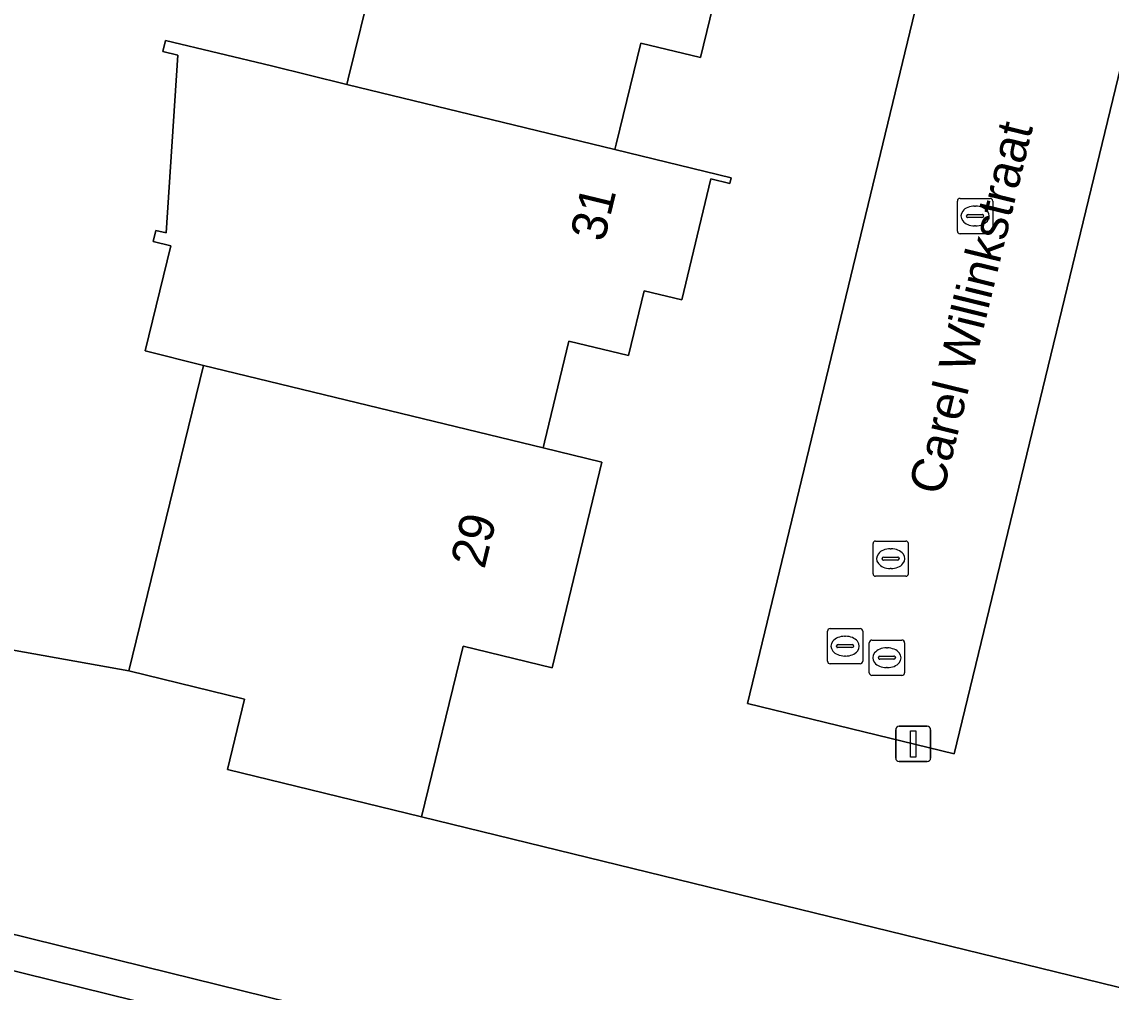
# Model space of a CAD drawing. Extents: x 163266 to 164362, y 381528 to 382286.
# Drawn here: x 163907.07 to 163937.95, y 382164.49 to 382191.99 of the extents above; entities that cross this region are included whole.
import ezdxf

# ---------------------------------------------------------------- set-up
doc = ezdxf.new("R2010")
doc.units = 0
for name, color, linetype in [('IMGEO_Erf', 7, 'Continuous'), ('IMGEO_Groenvoorziening', 7, 'Continuous'), ('IMGEO_Kolk', 7, 'Continuous'), ('IMGEO_Lichtmast', 7, 'Continuous'), ('IMGEO_Oever', 7, 'Continuous'), ('IMGEO_Openbare_ruimte_label', 7, 'Continuous'), ('IMGEO_Pand', 7, 'Continuous'), ('IMGEO_Pand_nummerreeks', 7, 'Continuous'), ('IMGEO_Rijbaan_lokaal_open', 7, 'Continuous'), ('IMGEO_Rioolput', 7, 'Continuous'), ('IMGEO_Waterloop', 7, 'Continuous')]:
    doc.layers.add(name, color=color, linetype=linetype)

msp = doc.modelspace()

# ---------------------------------------------------------------- linework, layer by layer
at = {"layer": 'IMGEO_Erf'}
for points in [[(163940.356, 382199.528), (163933.495, 382171.246), (163927.639, 382172.665), (163934.405, 382200.646)], [(163891.608, 382176.904), (163910.102, 382173.594), (163912.212, 382182.245), (163910.566, 382182.659), (163911.293, 382185.639), (163910.788, 382185.762), (163910.863, 382186.073), (163911.155, 382186.003), (163911.485, 382191.043), (163911.067, 382191.144), (163911.142, 382191.455), (163914.146, 382190.733), (163916.283, 382190.212), (163916.321, 382190.367), (163917.025, 382193.254)], [(163926.745, 382192.808), (163926.3, 382190.974), (163924.612, 382191.383), (163923.916, 382188.517), (163923.878, 382188.362), (163927.173, 382187.56), (163927.136, 382187.401), (163926.601, 382187.533), (163925.771, 382184.105), (163924.709, 382184.362), (163924.264, 382182.528), (163922.576, 382182.937), (163921.88, 382180.071), (163921.842, 382179.916), (163923.511, 382179.51), (163922.099, 382173.68), (163919.572, 382174.296), (163918.392, 382169.455), (163940.227, 382164.12)]]:
    msp.add_lwpolyline(points, dxfattribs=at)
at = {"layer": 'IMGEO_Groenvoorziening'}
msp.add_lwpolyline([(163984.939, 382148.237), (163987.189, 382157.409), (163981.786, 382158.745), (163981.87, 382159.091), (163979.376, 382159.691), (163978.207, 382154.83), (163980.056, 382154.007), (163981.009, 382153.693), (163980.472, 382152.456), (163979.265, 382149.679), (163976.291, 382148.293), (163946.766, 382155.398), (163926.96, 382160.131), (163910.282, 382164.245), (163879.481, 382171.844), (163877.887, 382175.562)], dxfattribs=at)
at = {"layer": 'IMGEO_Kolk'}
for p, q in [((163933.586, 382186.055), (163933.586, 382186.907)), ((163933.661, 382186.981), (163934.513, 382186.981)), ((163934.074, 382186.761), (163934.099, 382186.761)), ((163934.587, 382186.907), (163934.587, 382186.055)), ((163933.845, 382186.475), (163933.845, 382186.487)), ((163934.283, 382186.438), (163933.885, 382186.438)), ((163933.888, 382186.524), (163934.286, 382186.524)), ((163934.329, 382186.487), (163934.329, 382186.475)), ((163934.097, 382186.201), (163934.072, 382186.201)), ((163934.513, 382185.981), (163933.661, 382185.981)), ((163931.194, 382176.346), (163931.194, 382177.198)), ((163931.269, 382177.272), (163932.121, 382177.272)), ((163932.195, 382177.198), (163932.195, 382176.346)), ((163931.682, 382177.052), (163931.707, 382177.052)), ((163931.453, 382176.766), (163931.453, 382176.778)), ((163931.891, 382176.729), (163931.493, 382176.729)), ((163931.496, 382176.815), (163931.894, 382176.815)), ((163931.937, 382176.778), (163931.937, 382176.766)), ((163932.121, 382176.272), (163931.269, 382176.272)), ((163931.705, 382176.492), (163931.68, 382176.492))]:
    msp.add_line(p, q, dxfattribs=at)
for points in [[(163933.586, 382186.055), (163933.586, 382186.907)], [(163933.661, 382186.981), (163934.513, 382186.981)], [(163934.587, 382186.907), (163934.587, 382186.055)], [(163934.513, 382185.981), (163933.661, 382185.981)], [(163931.194, 382176.346), (163931.194, 382177.198)], [(163931.269, 382177.272), (163932.121, 382177.272)], [(163932.195, 382177.198), (163932.195, 382176.346)], [(163932.121, 382176.272), (163931.269, 382176.272)]]:
    msp.add_lwpolyline(points, dxfattribs=at)
for centre, radius, start, end in [((163933.663, 382186.905), 0.0765, 91.552, 178.448), ((163933.663, 382186.905), 0.0765, 91.552, 178.448), ((163934.511, 382186.905), 0.0765, 1.552, 88.448), ((163934.511, 382186.905), 0.0765, 1.552, 88.448), ((163933.885, 382186.484), 0.0403, 85.8775, 175.7526), ((163933.882, 382186.474), 0.0366, 178.938, 274.7102), ((163934.286, 382186.481), 0.043, 264.8664, 352.4533), ((163934.29, 382186.486), 0.0386, 1.7309, 96.639), ((163933.663, 382186.057), 0.0765, 181.552, 268.448), ((163933.663, 382186.057), 0.0765, 181.552, 268.448), ((163934.511, 382186.057), 0.0765, 271.552, 358.448), ((163934.511, 382186.057), 0.0765, 271.552, 358.448), ((163931.271, 382177.196), 0.0765, 91.552, 178.448), ((163931.271, 382177.196), 0.0765, 91.552, 178.448), ((163932.119, 382177.196), 0.0765, 1.552, 88.448), ((163932.119, 382177.196), 0.0765, 1.552, 88.448), ((163931.493, 382176.775), 0.0403, 85.8775, 175.7526), ((163931.49, 382176.765), 0.0366, 178.938, 274.7102), ((163931.894, 382176.772), 0.043, 264.8664, 352.4533), ((163931.898, 382176.777), 0.0386, 1.7309, 96.639), ((163931.271, 382176.348), 0.0765, 181.552, 268.448), ((163931.271, 382176.348), 0.0765, 181.552, 268.448), ((163932.119, 382176.348), 0.0765, 271.552, 358.448), ((163932.119, 382176.348), 0.0765, 271.552, 358.448)]:
    msp.add_arc(centre, radius, start, end, dxfattribs=at)
for centre, major_axis, ratio, start_param, end_param in [((163934.073, 382186.481), (-0.387, 0.002), 0.722429, 4.712389, 7.853982), ((163934.098, 382186.481), (-0.39, 0.002), 0.717154, 1.570796, 4.712389), ((163931.681, 382176.772), (-0.387, 0.002), 0.722429, 4.712389, 7.853982), ((163931.706, 382176.772), (-0.39, 0.002), 0.717154, 1.570796, 4.712389)]:
    msp.add_ellipse(centre, major_axis=major_axis, ratio=ratio, start_param=start_param, end_param=end_param, dxfattribs=at)
at = {"layer": 'IMGEO_Lichtmast'}
for p, q in [((163931.837, 382171.122), (163931.837, 382171.922)), ((163931.837, 382171.922), (163931.837, 382171.122)), ((163931.937, 382172.022), (163932.727, 382172.022)), ((163932.727, 382172.022), (163931.937, 382172.022)), ((163932.827, 382171.922), (163932.827, 382171.122)), ((163932.827, 382171.122), (163932.827, 382171.922)), ((163932.727, 382171.022), (163931.937, 382171.022)), ((163931.937, 382171.022), (163932.727, 382171.022))]:
    msp.add_line(p, q, dxfattribs=at)
msp.add_lwpolyline([(163932.257, 382171.897), (163932.407, 382171.897), (163932.407, 382171.147), (163932.257, 382171.147), (163932.257, 382171.897)], dxfattribs=at)
for centre, start, end in [((163931.937, 382171.922), 90, 180), ((163931.937, 382171.922), 90, 180), ((163932.727, 382171.922), 0, 90), ((163932.727, 382171.922), 360, 90), ((163931.937, 382171.122), 180, 270), ((163931.937, 382171.122), 180, 270), ((163932.727, 382171.122), 270, 0), ((163932.727, 382171.122), 270, 0)]:
    msp.add_arc(centre, 0.1, start, end, dxfattribs=at)
at = {"layer": 'IMGEO_Oever'}
msp.add_lwpolyline([(163980.472, 382152.456), (163981.009, 382153.693), (163980.056, 382154.007), (163978.499, 382150.426), (163976.185, 382149.347), (163974.762, 382149.689), (163946.999, 382156.37), (163927.196, 382161.102), (163910.521, 382165.216), (163880.031, 382172.739), (163878.88, 382175.434), (163879.055, 382177.552), (163879.147, 382178.665), (163880.424, 382178.707), (163880.678, 382179.716), (163878.224, 382179.635), (163877.887, 382175.562), (163879.481, 382171.844), (163910.282, 382164.245), (163926.96, 382160.131), (163946.766, 382155.398), (163976.291, 382148.293), (163979.265, 382149.679)], close=True, dxfattribs=at)
at = {"layer": 'IMGEO_Pand'}
for points in [[(163928.672, 382195.959), (163929.197, 382195.852), (163929.235, 382196.018), (163925.939, 382196.813), (163918.345, 382198.644), (163916.188, 382199.164), (163916.15, 382199.008), (163916.587, 382198.902), (163916.228, 382193.448), (163917.025, 382193.254), (163916.321, 382190.367), (163916.283, 382190.212), (163923.878, 382188.362), (163923.916, 382188.517), (163924.612, 382191.383), (163926.3, 382190.974), (163926.745, 382192.808), (163927.827, 382192.546)], [(163926.601, 382187.533), (163927.136, 382187.401), (163927.173, 382187.56), (163923.878, 382188.362), (163916.283, 382190.212), (163914.146, 382190.733), (163911.142, 382191.455), (163911.067, 382191.144), (163911.485, 382191.043), (163911.155, 382186.003), (163910.863, 382186.073), (163910.788, 382185.762), (163911.293, 382185.639), (163910.566, 382182.659), (163912.212, 382182.245), (163921.842, 382179.916), (163921.88, 382180.071), (163922.576, 382182.937), (163924.264, 382182.528), (163924.709, 382184.362), (163925.771, 382184.105)], [(163923.511, 382179.51), (163921.842, 382179.916), (163912.212, 382182.245), (163910.102, 382173.594), (163913.38, 382172.794), (163912.893, 382170.796), (163918.392, 382169.455), (163919.572, 382174.296), (163922.099, 382173.68)]]:
    msp.add_lwpolyline(points, close=True, dxfattribs=at)
at = {"layer": 'IMGEO_Rijbaan_lokaal_open'}
msp.add_lwpolyline([(163934.405, 382200.646), (163927.639, 382172.665), (163933.495, 382171.246), (163940.356, 382199.528)], dxfattribs=at)
at = {"layer": 'IMGEO_Rioolput'}
for p, q in [((163929.902, 382173.867), (163929.902, 382174.719)), ((163929.977, 382174.793), (163930.829, 382174.793)), ((163930.903, 382174.719), (163930.903, 382173.867)), ((163930.39, 382174.573), (163930.415, 382174.573)), ((163931.088, 382173.538), (163931.088, 382174.39)), ((163931.163, 382174.464), (163932.015, 382174.464)), ((163932.089, 382174.39), (163932.089, 382173.538)), ((163930.161, 382174.287), (163930.161, 382174.299)), ((163930.599, 382174.25), (163930.201, 382174.25)), ((163930.204, 382174.336), (163930.602, 382174.336)), ((163930.645, 382174.299), (163930.645, 382174.287)), ((163931.576, 382174.244), (163931.601, 382174.244)), ((163930.829, 382173.793), (163929.977, 382173.793)), ((163930.413, 382174.013), (163930.388, 382174.013)), ((163931.347, 382173.958), (163931.347, 382173.97)), ((163931.785, 382173.921), (163931.387, 382173.921)), ((163931.39, 382174.007), (163931.788, 382174.007)), ((163931.831, 382173.97), (163931.831, 382173.958)), ((163932.015, 382173.464), (163931.163, 382173.464)), ((163931.599, 382173.684), (163931.574, 382173.684))]:
    msp.add_line(p, q, dxfattribs=at)
for points in [[(163929.902, 382173.867), (163929.902, 382174.719)], [(163929.977, 382174.793), (163930.829, 382174.793)], [(163930.903, 382174.719), (163930.903, 382173.867)], [(163931.088, 382173.538), (163931.088, 382174.39)], [(163931.163, 382174.464), (163932.015, 382174.464)], [(163932.089, 382174.39), (163932.089, 382173.538)], [(163930.829, 382173.793), (163929.977, 382173.793)], [(163932.015, 382173.464), (163931.163, 382173.464)]]:
    msp.add_lwpolyline(points, dxfattribs=at)
for centre, radius, start, end in [((163929.979, 382174.717), 0.0765, 91.552, 178.448), ((163929.979, 382174.717), 0.0765, 91.552, 178.448), ((163930.827, 382174.717), 0.0765, 1.552, 88.448), ((163930.827, 382174.717), 0.0765, 1.552, 88.448), ((163931.165, 382174.388), 0.0765, 91.552, 178.448), ((163931.165, 382174.388), 0.0765, 91.552, 178.448), ((163932.013, 382174.388), 0.0765, 1.552, 88.448), ((163932.013, 382174.388), 0.0765, 1.552, 88.448), ((163930.201, 382174.296), 0.0403, 85.8775, 175.7526), ((163930.198, 382174.286), 0.0366, 178.938, 274.7102), ((163930.602, 382174.293), 0.043, 264.8664, 352.4533), ((163930.606, 382174.298), 0.0386, 1.7309, 96.639), ((163929.979, 382173.869), 0.0765, 181.552, 268.448), ((163929.979, 382173.869), 0.0765, 181.552, 268.448), ((163930.827, 382173.869), 0.0765, 271.552, 358.448), ((163930.827, 382173.869), 0.0765, 271.552, 358.448), ((163931.387, 382173.967), 0.0403, 85.8775, 175.7526), ((163931.384, 382173.957), 0.0366, 178.938, 274.7102), ((163931.788, 382173.964), 0.043, 264.8664, 352.4533), ((163931.792, 382173.969), 0.0386, 1.7309, 96.639), ((163931.165, 382173.54), 0.0765, 181.552, 268.448), ((163931.165, 382173.54), 0.0765, 181.552, 268.448), ((163932.013, 382173.54), 0.0765, 271.552, 358.448), ((163932.013, 382173.54), 0.0765, 271.552, 358.448)]:
    msp.add_arc(centre, radius, start, end, dxfattribs=at)
for centre, major_axis, ratio, start_param, end_param in [((163930.389, 382174.293), (-0.387, 0.002), 0.722429, 4.712389, 7.853982), ((163930.414, 382174.293), (-0.39, 0.002), 0.717154, 1.570796, 4.712389), ((163931.575, 382173.964), (-0.387, 0.002), 0.722429, 4.712389, 7.853982), ((163931.6, 382173.964), (-0.39, 0.002), 0.717154, 1.570796, 4.712389)]:
    msp.add_ellipse(centre, major_axis=major_axis, ratio=ratio, start_param=start_param, end_param=end_param, dxfattribs=at)
at = {"layer": 'IMGEO_Waterloop'}
msp.add_lwpolyline([(163940.227, 382164.12), (163918.392, 382169.455), (163912.893, 382170.796), (163913.38, 382172.794), (163910.102, 382173.594), (163891.608, 382176.904), (163886.171, 382178.236), (163885.951, 382177.355), (163880.424, 382178.707), (163879.147, 382178.665), (163879.055, 382177.552), (163878.88, 382175.434), (163880.031, 382172.739), (163910.521, 382165.216), (163927.196, 382161.102), (163946.999, 382156.37)], dxfattribs=at)

# ---------------------------------------------------------------- texts
at = {"layer": 'IMGEO_Openbare_ruimte_label'}
msp.add_text('Carel Willinkstraat', height=1, rotation=76.2279, dxfattribs=at).set_placement((163933.167, 382178.537))
at = {"layer": 'IMGEO_Pand_nummerreeks'}
for s, p in [('31', (163923.569, 382185.718)), ('29', (163920.178, 382176.455))]:
    msp.add_text(s, height=1, rotation=76.3867, dxfattribs=at).set_placement(p)

doc.saveas('drawing.dxf')
